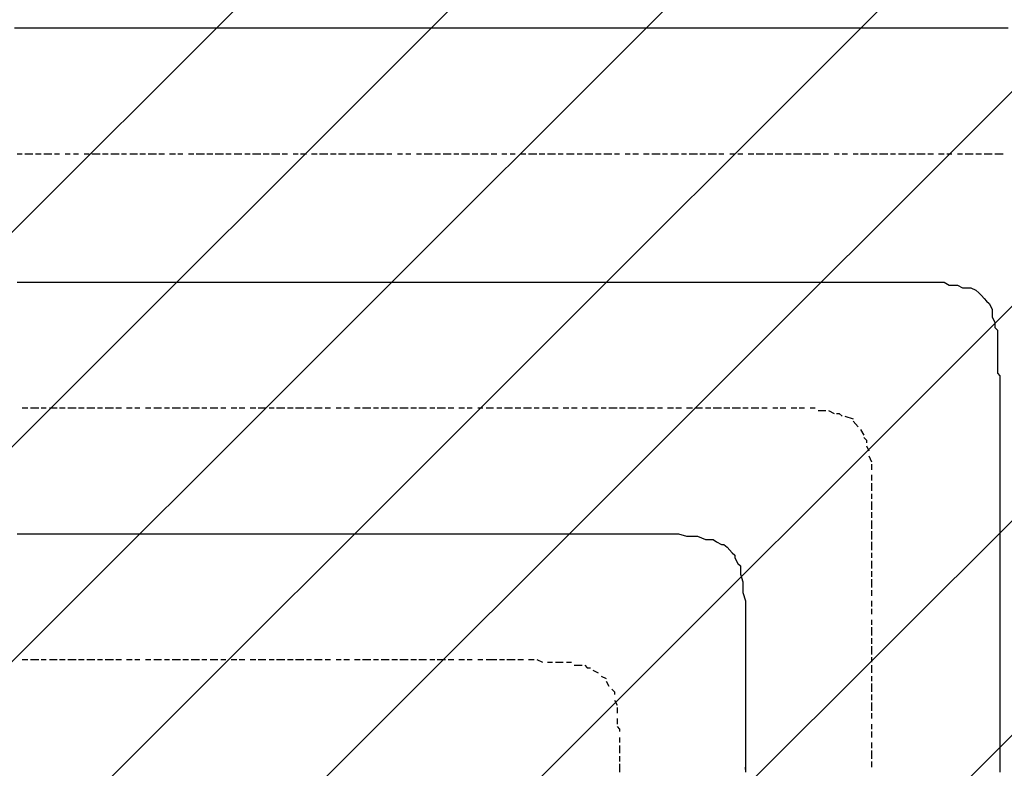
# Model space of a CAD drawing. Extents: x 997 to 109698, y 921 to 94021.
# Tile 414 of 656: x 17664 to 19220, y 43863 to 45047. Entities that reach past the tile are written whole.
import ezdxf

# ---------------------------------------------------------------- set-up
doc = ezdxf.new("R2010")
doc.units = 0
doc.header["$MEASUREMENT"] = 0
doc.layers.add('12', color=7, linetype='CONTINUOUS')
doc.layers.add('28', color=7, linetype='CONTINUOUS')

msp = doc.modelspace()

# ---------------------------------------------------------------- linework, layer by layer
at = {"layer": '12', "color": 5}
for p, q in [((17655.630503, 45033.563401), (17667.630503, 45033.563401)), ((17667.630503, 45033.563401), (17676.630503, 45033.563401)), ((17676.630503, 45033.563401), (17684.630503, 45033.563401)), ((17684.630503, 45033.563401), (17697.630503, 45033.563401)), ((17697.630503, 45033.563401), (17705.630503, 45033.563401)), ((17705.630503, 45033.563401), (17714.630503, 45033.563401)), ((17714.630503, 45033.563401), (17726.630503, 45033.563401)), ((17726.630503, 45033.563401), (17735.630503, 45033.563401)), ((17735.630503, 45033.563401), (17743.630503, 45033.563401)), ((17743.630503, 45033.563401), (17756.630503, 45033.563401)), ((17756.630503, 45033.563401), (17765.630503, 45033.563401)), ((17765.630503, 45033.563401), (17777.630503, 45033.563401)), ((17777.630503, 45033.563401), (17786.630503, 45033.563401)), ((17786.630503, 45033.563401), (17794.630503, 45033.563401)), ((17794.630503, 45033.563401), (17807.630503, 45033.563401)), ((17807.630503, 45033.563401), (17815.630503, 45033.563401)), ((17815.630503, 45033.563401), (17824.630503, 45033.563401)), ((17824.630503, 45033.563401), (17837.630503, 45033.563401)), ((17837.630503, 45033.563401), (17845.630503, 45033.563401)), ((17845.630503, 45033.563401), (17853.630503, 45033.563401)), ((17853.630503, 45033.563401), (17866.630503, 45033.563401)), ((17866.630503, 45033.563401), (17875.630503, 45033.563401)), ((17875.630503, 45033.563401), (17887.630503, 45033.563401)), ((17887.630503, 45033.563401), (17896.630503, 45033.563401)), ((17896.630503, 45033.563401), (17904.630503, 45033.563401)), ((17904.630503, 45033.563401), (17917.630503, 45033.563401)), ((17917.630503, 45033.563401), (17925.630503, 45033.563401)), ((17925.630503, 45033.563401), (17934.630503, 45033.563401)), ((17934.630503, 45033.563401), (17947.630503, 45033.563401)), ((17947.630503, 45033.563401), (17955.630503, 45033.563401)), ((17955.630503, 45033.563401), (17964.630503, 45033.563401)), ((17964.630503, 45033.563401), (17976.630503, 45033.563401)), ((17976.630503, 45033.563401), (17985.630503, 45033.563401)), ((17985.630503, 45033.563401), (17997.630503, 45033.563401)), ((17997.630503, 45033.563401), (18006.630503, 45033.563401)), ((18006.630503, 45033.563401), (18014.630503, 45033.563401)), ((18014.630503, 45033.563401), (18027.630503, 45033.563401)), ((18027.630503, 45033.563401), (18036.630503, 45033.563401)), ((18036.630503, 45033.563401), (18044.630503, 45033.563401)), ((18044.630503, 45033.563401), (18057.630503, 45033.563401)), ((18057.630503, 45033.563401), (18065.630503, 45033.563401)), ((18065.630503, 45033.563401), (18074.630503, 45033.563401)), ((18074.630503, 45033.563401), (18086.630503, 45033.563401)), ((18086.630503, 45033.563401), (18095.630503, 45033.563401)), ((18095.630503, 45033.563401), (18107.630503, 45033.563401)), ((18107.630503, 45033.563401), (18116.630503, 45033.563401)), ((18116.630503, 45033.563401), (18124.630503, 45033.563401)), ((18124.630503, 45033.563401), (18137.630503, 45033.563401)), ((18137.630503, 45033.563401), (18146.630503, 45033.563401)), ((18146.630503, 45033.563401), (18154.630503, 45033.563401)), ((18154.630503, 45033.563401), (18167.630503, 45033.563401)), ((18167.630503, 45033.563401), (18175.630503, 45033.563401)), ((18175.630503, 45033.563401), (18184.630503, 45033.563401)), ((18184.630503, 45033.563401), (18196.630503, 45033.563401)), ((18196.630503, 45033.563401), (18205.630503, 45033.563401)), ((18205.630503, 45033.563401), (18218.630503, 45033.563401)), ((18218.630503, 45033.563401), (18226.630503, 45033.563401)), ((18226.630503, 45033.563401), (18234.630503, 45033.563401)), ((18234.630503, 45033.563401), (18247.630503, 45033.563401)), ((18247.630503, 45033.563401), (18256.630503, 45033.563401)), ((18256.630503, 45033.563401), (18264.630503, 45033.563401)), ((18264.630503, 45033.563401), (18277.630503, 45033.563401)), ((18277.630503, 45033.563401), (18285.630503, 45033.563401)), ((18285.630503, 45033.563401), (18294.630503, 45033.563401)), ((18294.630503, 45033.563401), (18306.630503, 45033.563401)), ((18306.630503, 45033.563401), (18315.630503, 45033.563401)), ((18315.630503, 45033.563401), (18323.630503, 45033.563401)), ((18323.630503, 45033.563401), (18336.630503, 45033.563401)), ((18336.630503, 45033.563401), (18345.630503, 45033.563401)), ((18345.630503, 45033.563401), (18357.630503, 45033.563401)), ((18357.630503, 45033.563401), (18366.630503, 45033.563401)), ((18366.630503, 45033.563401), (18374.630503, 45033.563401)), ((18374.630503, 45033.563401), (18387.630503, 45033.563401)), ((18387.630503, 45033.563401), (18395.630503, 45033.563401)), ((18395.630503, 45033.563401), (18404.630503, 45033.563401)), ((18404.630503, 45033.563401), (18417.630503, 45033.563401)), ((18417.630503, 45033.563401), (18425.630503, 45033.563401)), ((18425.630503, 45033.563401), (18433.630503, 45033.563401)), ((18433.630503, 45033.563401), (18446.630503, 45033.563401)), ((18446.630503, 45033.563401), (18455.630503, 45033.563401)), ((18455.630503, 45033.563401), (18467.630503, 45033.563401)), ((18467.630503, 45033.563401), (18476.630503, 45033.563401)), ((18476.630503, 45033.563401), (18484.630503, 45033.563401)), ((18484.630503, 45033.563401), (18497.630503, 45033.563401)), ((18497.630503, 45033.563401), (18505.630503, 45033.563401)), ((18505.630503, 45033.563401), (18514.630503, 45033.563401)), ((18514.630503, 45033.563401), (18527.630503, 45033.563401)), ((18527.630503, 45033.563401), (18535.630503, 45033.563401)), ((18535.630503, 45033.563401), (18544.630503, 45033.563401)), ((18544.630503, 45033.563401), (18556.630503, 45033.563401)), ((18556.630503, 45033.563401), (18565.630503, 45033.563401)), ((18565.630503, 45033.563401), (18577.630503, 45033.563401)), ((18577.630503, 45033.563401), (18586.630503, 45033.563401)), ((18586.630503, 45033.563401), (18594.630503, 45033.563401)), ((18594.630503, 45033.563401), (18607.630503, 45033.563401)), ((18607.630503, 45033.563401), (18616.630503, 45033.563401)), ((18616.630503, 45033.563401), (18624.630503, 45033.563401)), ((18624.630503, 45033.563401), (18637.630503, 45033.563401)), ((18637.630503, 45033.563401), (18645.630503, 45033.563401)), ((18645.630503, 45033.563401), (18654.630503, 45033.563401)), ((18654.630503, 45033.563401), (18666.630503, 45033.563401)), ((18666.630503, 45033.563401), (18675.630503, 45033.563401)), ((18675.630503, 45033.563401), (18687.630503, 45033.563401)), ((18687.630503, 45033.563401), (18696.630503, 45033.563401)), ((18696.630503, 45033.563401), (18704.630503, 45033.563401)), ((18704.630503, 45033.563401), (18717.630503, 45033.563401)), ((18717.630503, 45033.563401), (18726.630503, 45033.563401)), ((18726.630503, 45033.563401), (18734.630503, 45033.563401)), ((18734.630503, 45033.563401), (18747.630503, 45033.563401)), ((18747.630503, 45033.563401), (18755.630503, 45033.563401)), ((18755.630503, 45033.563401), (18764.630503, 45033.563401)), ((18764.630503, 45033.563401), (18776.630503, 45033.563401)), ((18776.630503, 45033.563401), (18785.630503, 45033.563401)), ((18785.630503, 45033.563401), (18798.630503, 45033.563401)), ((18798.630503, 45033.563401), (18806.630503, 45033.563401)), ((18806.630503, 45033.563401), (18814.630503, 45033.563401)), ((18814.630503, 45033.563401), (18827.630503, 45033.563401)), ((18827.630503, 45033.563401), (18836.630503, 45033.563401)), ((18836.630503, 45033.563401), (18844.630503, 45033.563401)), ((18844.630503, 45033.563401), (18857.630503, 45033.563401)), ((18857.630503, 45033.563401), (18865.630503, 45033.563401)), ((18865.630503, 45033.563401), (18874.630503, 45033.563401)), ((18874.630503, 45033.563401), (18886.630503, 45033.563401)), ((18886.630503, 45033.563401), (18895.630503, 45033.563401)), ((18895.630503, 45033.563401), (18903.630503, 45033.563401)), ((18903.630503, 45033.563401), (18916.630503, 45033.563401)), ((18916.630503, 45033.563401), (18925.630503, 45033.563401)), ((18925.630503, 45033.563401), (18937.630503, 45033.563401)), ((18937.630503, 45033.563401), (18946.630503, 45033.563401)), ((18946.630503, 45033.563401), (18954.630503, 45033.563401)), ((18954.630503, 45033.563401), (18967.630503, 45033.563401)), ((18967.630503, 45033.563401), (18975.630503, 45033.563401)), ((18975.630503, 45033.563401), (18984.630503, 45033.563401)), ((18984.630503, 45033.563401), (18997.630503, 45033.563401)), ((18997.630503, 45033.563401), (19005.630503, 45033.563401)), ((19005.630503, 45033.563401), (19013.630503, 45033.563401)), ((19013.630503, 45033.563401), (19026.630503, 45033.563401)), ((19026.630503, 45033.563401), (19035.630503, 45033.563401)), ((19035.630503, 45033.563401), (19047.630503, 45033.563401)), ((19047.630503, 45033.563401), (19056.630503, 45033.563401)), ((19056.630503, 45033.563401), (19064.630503, 45033.563401)), ((19064.630503, 45033.563401), (19077.630503, 45033.563401)), ((19077.630503, 45033.563401), (19085.630503, 45033.563401)), ((19085.630503, 45033.563401), (19094.630503, 45033.563401)), ((19094.630503, 45033.563401), (19107.630503, 45033.563401)), ((19107.630503, 45033.563401), (19115.630503, 45033.563401)), ((19115.630503, 45033.563401), (19124.630503, 45033.563401)), ((19124.630503, 45033.563401), (19136.630503, 45033.563401)), ((19136.630503, 45033.563401), (19145.630503, 45033.563401)), ((19145.630503, 45033.563401), (19157.630503, 45033.563401)), ((19157.630503, 45033.563401), (19166.630503, 45033.563401)), ((19166.630503, 45033.563401), (19174.630503, 45033.563401)), ((19174.630503, 45033.563401), (19187.630503, 45033.563401)), ((19187.630503, 45033.563401), (19195.630503, 45033.563401)), ((19195.630503, 45033.563401), (19204.630503, 45033.563401)), ((19204.630503, 45033.563401), (19217.630503, 45033.563401)), ((19217.630503, 45033.563401), (19225.630503, 45033.563401)), ((17659.630503, 44631.563401), (17671.630503, 44631.563401)), ((17671.630503, 44631.563401), (17680.630503, 44631.563401)), ((17680.630503, 44631.563401), (17693.630503, 44631.563401)), ((17693.630503, 44631.563401), (17701.630503, 44631.563401)), ((17701.630503, 44631.563401), (17710.630503, 44631.563401)), ((17710.630503, 44631.563401), (17722.630503, 44631.563401)), ((17722.630503, 44631.563401), (17731.630503, 44631.563401)), ((17731.630503, 44631.563401), (17739.630503, 44631.563401)), ((17739.630503, 44631.563401), (17752.630503, 44631.563401)), ((17752.630503, 44631.563401), (17760.630503, 44631.563401)), ((17760.630503, 44631.563401), (17769.630503, 44631.563401)), ((17769.630503, 44631.563401), (17782.630503, 44631.563401)), ((17782.630503, 44631.563401), (17790.630503, 44631.563401)), ((17790.630503, 44631.563401), (17798.630503, 44631.563401)), ((17798.630503, 44631.563401), (17811.630503, 44631.563401)), ((17811.630503, 44631.563401), (17820.630503, 44631.563401)), ((17820.630503, 44631.563401), (17832.630503, 44631.563401)), ((17832.630503, 44631.563401), (17841.630503, 44631.563401)), ((17841.630503, 44631.563401), (17849.630503, 44631.563401)), ((17849.630503, 44631.563401), (17862.630503, 44631.563401)), ((17862.630503, 44631.563401), (17870.630503, 44631.563401)), ((17870.630503, 44631.563401), (17879.630503, 44631.563401)), ((17879.630503, 44631.563401), (17892.630503, 44631.563401)), ((17892.630503, 44631.563401), (17900.630503, 44631.563401)), ((17900.630503, 44631.563401), (17909.630503, 44631.563401)), ((17909.630503, 44631.563401), (17921.630503, 44631.563401)), ((17921.630503, 44631.563401), (17930.630503, 44631.563401)), ((17930.630503, 44631.563401), (17942.630503, 44631.563401)), ((17942.630503, 44631.563401), (17951.630503, 44631.563401)), ((17951.630503, 44631.563401), (17959.630503, 44631.563401)), ((17959.630503, 44631.563401), (17972.630503, 44631.563401)), ((17972.630503, 44631.563401), (17981.630503, 44631.563401)), ((17981.630503, 44631.563401), (17989.630503, 44631.563401)), ((17989.630503, 44631.563401), (18002.630503, 44631.563401)), ((18002.630503, 44631.563401), (18010.630503, 44631.563401)), ((18010.630503, 44631.563401), (18019.630503, 44631.563401)), ((18019.630503, 44631.563401), (18031.630503, 44631.563401)), ((18031.630503, 44631.563401), (18040.630503, 44631.563401)), ((18040.630503, 44631.563401), (18052.630503, 44631.563401)), ((18052.630503, 44631.563401), (18061.630503, 44631.563401)), ((18061.630503, 44631.563401), (18069.630503, 44631.563401)), ((18069.630503, 44631.563401), (18082.630503, 44631.563401)), ((18082.630503, 44631.563401), (18091.630503, 44631.563401)), ((18091.630503, 44631.563401), (18099.630503, 44631.563401)), ((18099.630503, 44631.563401), (18112.630503, 44631.563401)), ((18112.630503, 44631.563401), (18120.630503, 44631.563401)), ((18120.630503, 44631.563401), (18129.630503, 44631.563401)), ((18129.630503, 44631.563401), (18141.630503, 44631.563401)), ((18141.630503, 44631.563401), (18150.630503, 44631.563401)), ((18150.630503, 44631.563401), (18163.630503, 44631.563401)), ((18163.630503, 44631.563401), (18171.630503, 44631.563401)), ((18171.630503, 44631.563401), (18179.630503, 44631.563401)), ((18179.630503, 44631.563401), (18192.630503, 44631.563401)), ((18192.630503, 44631.563401), (18201.630503, 44631.563401)), ((18201.630503, 44631.563401), (18209.630503, 44631.563401)), ((18209.630503, 44631.563401), (18222.630503, 44631.563401)), ((18222.630503, 44631.563401), (18230.630503, 44631.563401)), ((18230.630503, 44631.563401), (18239.630503, 44631.563401)), ((18239.630503, 44631.563401), (18251.630503, 44631.563401)), ((18251.630503, 44631.563401), (18260.630503, 44631.563401)), ((18260.630503, 44631.563401), (18273.630503, 44631.563401)), ((18273.630503, 44631.563401), (18281.630503, 44631.563401)), ((18281.630503, 44631.563401), (18290.630503, 44631.563401)), ((18290.630503, 44631.563401), (18302.630503, 44631.563401)), ((18302.630503, 44631.563401), (18311.630503, 44631.563401)), ((18311.630503, 44631.563401), (18319.630503, 44631.563401)), ((18319.630503, 44631.563401), (18332.630503, 44631.563401)), ((18332.630503, 44631.563401), (18340.630503, 44631.563401)), ((18340.630503, 44631.563401), (18349.630503, 44631.563401)), ((18349.630503, 44631.563401), (18361.630503, 44631.563401)), ((18361.630503, 44631.563401), (18370.630503, 44631.563401)), ((18370.630503, 44631.563401), (18378.630503, 44631.563401)), ((18378.630503, 44631.563401), (18391.630503, 44631.563401)), ((18391.630503, 44631.563401), (18400.630503, 44631.563401)), ((18400.630503, 44631.563401), (18412.630503, 44631.563401)), ((18412.630503, 44631.563401), (18421.630503, 44631.563401)), ((18421.630503, 44631.563401), (18429.630503, 44631.563401)), ((18429.630503, 44631.563401), (18442.630503, 44631.563401)), ((18442.630503, 44631.563401), (18450.630503, 44631.563401)), ((18450.630503, 44631.563401), (18459.630503, 44631.563401)), ((18459.630503, 44631.563401), (18472.630503, 44631.563401)), ((18472.630503, 44631.563401), (18480.630503, 44631.563401)), ((18480.630503, 44631.563401), (18489.630503, 44631.563401)), ((18489.630503, 44631.563401), (18501.630503, 44631.563401)), ((18501.630503, 44631.563401), (18510.630503, 44631.563401)), ((18510.630503, 44631.563401), (18522.630503, 44631.563401)), ((18522.630503, 44631.563401), (18531.630503, 44631.563401)), ((18531.630503, 44631.563401), (18539.630503, 44631.563401)), ((18539.630503, 44631.563401), (18552.630503, 44631.563401)), ((18552.630503, 44631.563401), (18560.630503, 44631.563401)), ((18560.630503, 44631.563401), (18569.630503, 44631.563401)), ((18569.630503, 44631.563401), (18582.630503, 44631.563401)), ((18582.630503, 44631.563401), (18590.630503, 44631.563401)), ((18590.630503, 44631.563401), (18599.630503, 44631.563401)), ((18599.630503, 44631.563401), (18611.630503, 44631.563401)), ((18611.630503, 44631.563401), (18620.630503, 44631.563401)), ((18620.630503, 44631.563401), (18632.630503, 44631.563401)), ((18632.630503, 44631.563401), (18641.630503, 44631.563401)), ((18641.630503, 44631.563401), (18649.630503, 44631.563401)), ((18649.630503, 44631.563401), (18662.630503, 44631.563401)), ((18662.630503, 44631.563401), (18671.630503, 44631.563401)), ((18671.630503, 44631.563401), (18679.630503, 44631.563401)), ((18679.630503, 44631.563401), (18692.630503, 44631.563401)), ((18692.630503, 44631.563401), (18700.630503, 44631.563401)), ((18700.630503, 44631.563401), (18709.630503, 44631.563401)), ((18709.630503, 44631.563401), (18721.630503, 44631.563401)), ((18721.630503, 44631.563401), (18730.630503, 44631.563401)), ((18730.630503, 44631.563401), (18742.630503, 44631.563401)), ((18742.630503, 44631.563401), (18751.630503, 44631.563401)), ((18751.630503, 44631.563401), (18759.630503, 44631.563401)), ((18759.630503, 44631.563401), (18772.630503, 44631.563401)), ((18772.630503, 44631.563401), (18781.630503, 44631.563401)), ((18781.630503, 44631.563401), (18789.630503, 44631.563401)), ((18789.630503, 44631.563401), (18802.630503, 44631.563401)), ((18802.630503, 44631.563401), (18810.630503, 44631.563401)), ((18810.630503, 44631.563401), (18819.630503, 44631.563401)), ((18819.630503, 44631.563401), (18831.630503, 44631.563401)), ((18831.630503, 44631.563401), (18840.630503, 44631.563401)), ((18840.630503, 44631.563401), (18853.630503, 44631.563401)), ((18853.630503, 44631.563401), (18861.630503, 44631.563401)), ((18861.630503, 44631.563401), (18869.630503, 44631.563401)), ((18869.630503, 44631.563401), (18882.630503, 44631.563401)), ((18882.630503, 44631.563401), (18891.630503, 44631.563401)), ((18891.630503, 44631.563401), (18899.630503, 44631.563401)), ((18899.630503, 44631.563401), (18912.630503, 44631.563401)), ((18912.630503, 44631.563401), (18920.630503, 44631.563401)), ((18920.630503, 44631.563401), (18929.630503, 44631.563401)), ((18929.630503, 44631.563401), (18941.630503, 44631.563401)), ((18941.630503, 44631.563401), (18950.630503, 44631.563401)), ((18950.630503, 44631.563401), (18958.630503, 44631.563401)), ((18958.630503, 44631.563401), (18971.630503, 44631.563401)), ((18971.630503, 44631.563401), (18980.630503, 44631.563401)), ((18980.630503, 44631.563401), (18992.630503, 44631.563401)), ((18992.630503, 44631.563401), (19001.630503, 44631.563401)), ((19001.630503, 44631.563401), (19009.630503, 44631.563401)), ((19009.630503, 44631.563401), (19013.630503, 44631.563401)), ((19013.630503, 44631.563401), (19026.630503, 44631.563401)), ((19026.630503, 44631.563401), (19035.630503, 44631.563401)), ((19035.630503, 44631.563401), (19047.630503, 44631.563401)), ((19047.630503, 44631.563401), (19056.630503, 44631.563401)), ((19056.630503, 44631.563401), (19064.630503, 44631.563401)), ((19064.630503, 44631.563401), (19077.630503, 44631.563401)), ((19077.630503, 44631.563401), (19085.630503, 44631.563401)), ((19085.630503, 44631.563401), (19094.630503, 44631.563401)), ((19094.630503, 44631.563401), (19107.630503, 44631.563401)), ((19107.630503, 44631.563401), (19115.630503, 44631.563401)), ((19115.630503, 44631.563401), (19124.630503, 44631.563401)), ((19136.630503, 44626.563401), (19145.630503, 44626.563401)), ((19145.630503, 44626.563401), (19153.630503, 44622.563401)), ((19153.630503, 44622.563401), (19166.630503, 44622.563401)), ((19166.630503, 44622.563401), (19174.630503, 44618.563401)), ((19183.630503, 44610.563401), (19187.630503, 44605.563401)), ((19195.630503, 44597.563401), (19200.630503, 44588.563401)), ((19200.630503, 44588.563401), (19200.630503, 44576.563401)), ((19200.630503, 44576.563401), (19204.630503, 44567.563401)), ((19204.630503, 44567.563401), (19204.630503, 44559.563401)), ((19208.630503, 44546.563401), (19208.630503, 44538.563401)), ((19208.630503, 44538.563401), (19208.630503, 44529.563401)), ((19208.630503, 44529.563401), (19208.630503, 44516.563401)), ((19208.630503, 44516.563401), (19208.630503, 44508.563401)), ((19208.630503, 44508.563401), (19208.630503, 44500.563401)), ((19208.630503, 44500.563401), (19208.630503, 44487.563401)), ((19212.630503, 44478.563401), (19212.630503, 44466.563401)), ((19212.630503, 44466.563401), (19212.630503, 44457.563401)), ((19212.630503, 44457.563401), (19212.630503, 44449.563401)), ((19212.630503, 44449.563401), (19212.630503, 44436.563401)), ((19212.630503, 44436.563401), (19212.630503, 44432.563401)), ((19212.630503, 44432.563401), (19212.630503, 44428.563401)), ((19212.630503, 44428.563401), (19212.630503, 44415.563401)), ((19212.630503, 44415.563401), (19212.630503, 44406.563401)), ((19212.630503, 44406.563401), (19212.630503, 44398.563401)), ((19212.630503, 44398.563401), (19212.630503, 44385.563401)), ((19212.630503, 44385.563401), (19212.630503, 44377.563401)), ((19212.630503, 44377.563401), (19212.630503, 44368.563401)), ((19212.630503, 44368.563401), (19212.630503, 44356.563401)), ((19212.630503, 44356.563401), (19212.630503, 44347.563401)), ((19212.630503, 44347.563401), (19212.630503, 44334.563401)), ((19212.630503, 44334.563401), (19212.630503, 44326.563401)), ((19212.630503, 44326.563401), (19212.630503, 44317.563401)), ((19212.630503, 44317.563401), (19212.630503, 44305.563401)), ((19212.630503, 44305.563401), (19212.630503, 44296.563401)), ((19212.630503, 44296.563401), (19212.630503, 44288.563401)), ((19212.630503, 44288.563401), (19212.630503, 44275.563401)), ((19212.630503, 44275.563401), (19212.630503, 44267.563401)), ((19212.630503, 44267.563401), (19212.630503, 44258.563401)), ((19212.630503, 44258.563401), (19212.630503, 44245.563401)), ((19212.630503, 44245.563401), (19212.630503, 44237.563401)), ((19212.630503, 44237.563401), (19212.630503, 44229.563401)), ((17659.630503, 44233.563401), (17671.630503, 44233.563401)), ((17671.630503, 44233.563401), (17680.630503, 44233.563401)), ((17680.630503, 44233.563401), (17693.630503, 44233.563401)), ((17693.630503, 44233.563401), (17701.630503, 44233.563401)), ((17701.630503, 44233.563401), (17710.630503, 44233.563401)), ((17710.630503, 44233.563401), (17722.630503, 44233.563401)), ((17722.630503, 44233.563401), (17731.630503, 44233.563401)), ((17731.630503, 44233.563401), (17739.630503, 44233.563401)), ((17739.630503, 44233.563401), (17752.630503, 44233.563401)), ((17752.630503, 44233.563401), (17760.630503, 44233.563401)), ((17760.630503, 44233.563401), (17769.630503, 44233.563401)), ((17769.630503, 44233.563401), (17782.630503, 44233.563401)), ((17782.630503, 44233.563401), (17790.630503, 44233.563401)), ((17790.630503, 44233.563401), (17798.630503, 44233.563401)), ((17798.630503, 44233.563401), (17811.630503, 44233.563401)), ((17811.630503, 44233.563401), (17820.630503, 44233.563401)), ((17820.630503, 44233.563401), (17832.630503, 44233.563401)), ((17832.630503, 44233.563401), (17841.630503, 44233.563401)), ((17841.630503, 44233.563401), (17849.630503, 44233.563401)), ((17849.630503, 44233.563401), (17862.630503, 44233.563401)), ((17862.630503, 44233.563401), (17870.630503, 44233.563401)), ((17870.630503, 44233.563401), (17879.630503, 44233.563401)), ((17879.630503, 44233.563401), (17892.630503, 44233.563401)), ((17892.630503, 44233.563401), (17900.630503, 44233.563401)), ((17900.630503, 44233.563401), (17909.630503, 44233.563401)), ((17909.630503, 44233.563401), (17921.630503, 44233.563401)), ((17921.630503, 44233.563401), (17930.630503, 44233.563401)), ((17930.630503, 44233.563401), (17942.630503, 44233.563401)), ((17942.630503, 44233.563401), (17951.630503, 44233.563401)), ((17951.630503, 44233.563401), (17959.630503, 44233.563401)), ((17959.630503, 44233.563401), (17972.630503, 44233.563401)), ((17972.630503, 44233.563401), (17981.630503, 44233.563401)), ((17981.630503, 44233.563401), (17989.630503, 44233.563401)), ((17989.630503, 44233.563401), (18002.630503, 44233.563401)), ((18002.630503, 44233.563401), (18010.630503, 44233.563401)), ((18010.630503, 44233.563401), (18019.630503, 44233.563401)), ((18019.630503, 44233.563401), (18031.630503, 44233.563401)), ((18031.630503, 44233.563401), (18040.630503, 44233.563401)), ((18040.630503, 44233.563401), (18052.630503, 44233.563401)), ((18052.630503, 44233.563401), (18061.630503, 44233.563401)), ((18061.630503, 44233.563401), (18069.630503, 44233.563401)), ((18069.630503, 44233.563401), (18082.630503, 44233.563401)), ((18082.630503, 44233.563401), (18091.630503, 44233.563401)), ((18091.630503, 44233.563401), (18099.630503, 44233.563401)), ((18099.630503, 44233.563401), (18112.630503, 44233.563401)), ((18112.630503, 44233.563401), (18120.630503, 44233.563401)), ((18120.630503, 44233.563401), (18129.630503, 44233.563401)), ((18129.630503, 44233.563401), (18141.630503, 44233.563401)), ((18141.630503, 44233.563401), (18150.630503, 44233.563401)), ((18150.630503, 44233.563401), (18163.630503, 44233.563401)), ((18163.630503, 44233.563401), (18171.630503, 44233.563401)), ((18171.630503, 44233.563401), (18179.630503, 44233.563401)), ((18179.630503, 44233.563401), (18192.630503, 44233.563401)), ((18192.630503, 44233.563401), (18201.630503, 44233.563401)), ((18201.630503, 44233.563401), (18209.630503, 44233.563401)), ((18209.630503, 44233.563401), (18222.630503, 44233.563401)), ((18222.630503, 44233.563401), (18230.630503, 44233.563401)), ((18230.630503, 44233.563401), (18239.630503, 44233.563401)), ((18239.630503, 44233.563401), (18251.630503, 44233.563401)), ((18251.630503, 44233.563401), (18260.630503, 44233.563401)), ((18260.630503, 44233.563401), (18273.630503, 44233.563401)), ((18273.630503, 44233.563401), (18281.630503, 44233.563401)), ((18281.630503, 44233.563401), (18290.630503, 44233.563401)), ((18290.630503, 44233.563401), (18302.630503, 44233.563401)), ((18302.630503, 44233.563401), (18311.630503, 44233.563401)), ((18311.630503, 44233.563401), (18319.630503, 44233.563401)), ((18319.630503, 44233.563401), (18332.630503, 44233.563401)), ((18332.630503, 44233.563401), (18340.630503, 44233.563401)), ((18340.630503, 44233.563401), (18349.630503, 44233.563401)), ((18349.630503, 44233.563401), (18361.630503, 44233.563401)), ((18361.630503, 44233.563401), (18370.630503, 44233.563401)), ((18370.630503, 44233.563401), (18378.630503, 44233.563401)), ((18378.630503, 44233.563401), (18391.630503, 44233.563401)), ((18391.630503, 44233.563401), (18400.630503, 44233.563401)), ((18400.630503, 44233.563401), (18412.630503, 44233.563401)), ((18412.630503, 44233.563401), (18421.630503, 44233.563401)), ((18421.630503, 44233.563401), (18429.630503, 44233.563401)), ((18429.630503, 44233.563401), (18442.630503, 44233.563401)), ((18442.630503, 44233.563401), (18450.630503, 44233.563401)), ((18450.630503, 44233.563401), (18459.630503, 44233.563401)), ((18459.630503, 44233.563401), (18472.630503, 44233.563401)), ((18472.630503, 44233.563401), (18480.630503, 44233.563401)), ((18480.630503, 44233.563401), (18489.630503, 44233.563401)), ((18489.630503, 44233.563401), (18501.630503, 44233.563401)), ((18501.630503, 44233.563401), (18510.630503, 44233.563401)), ((18510.630503, 44233.563401), (18522.630503, 44233.563401)), ((18522.630503, 44233.563401), (18531.630503, 44233.563401)), ((18531.630503, 44233.563401), (18539.630503, 44233.563401)), ((18539.630503, 44233.563401), (18552.630503, 44233.563401)), ((18552.630503, 44233.563401), (18560.630503, 44233.563401)), ((18560.630503, 44233.563401), (18569.630503, 44233.563401)), ((18569.630503, 44233.563401), (18582.630503, 44233.563401)), ((18582.630503, 44233.563401), (18590.630503, 44233.563401)), ((18590.630503, 44233.563401), (18599.630503, 44233.563401)), ((18599.630503, 44233.563401), (18611.630503, 44233.563401)), ((18611.630503, 44233.563401), (18616.630503, 44233.563401)), ((18616.630503, 44233.563401), (18624.630503, 44233.563401)), ((18624.630503, 44233.563401), (18637.630503, 44233.563401)), ((18637.630503, 44233.563401), (18645.630503, 44233.563401)), ((18645.630503, 44233.563401), (18654.630503, 44233.563401)), ((18654.630503, 44233.563401), (18666.630503, 44233.563401)), ((18666.630503, 44233.563401), (18675.630503, 44233.563401)), ((18675.630503, 44233.563401), (18687.630503, 44233.563401)), ((18687.630503, 44233.563401), (18696.630503, 44233.563401)), ((18696.630503, 44233.563401), (18704.630503, 44233.563401)), ((18704.630503, 44233.563401), (18717.630503, 44229.563401)), ((18717.630503, 44229.563401), (18726.630503, 44229.563401)), ((18726.630503, 44229.563401), (18734.630503, 44229.563401)), ((18734.630503, 44229.563401), (18747.630503, 44224.563401)), ((18747.630503, 44224.563401), (18755.630503, 44224.563401)), ((19212.630503, 44229.563401), (19212.630503, 44216.563401)), ((18764.630503, 44220.563401), (18772.630503, 44216.563401)), ((18781.630503, 44212.563401), (18789.630503, 44203.563401)), ((19212.630503, 44216.563401), (19212.630503, 44207.563401)), ((19212.630503, 44207.563401), (19212.630503, 44195.563401)), ((18793.630503, 44195.563401), (18798.630503, 44186.563401)), ((19212.630503, 44195.563401), (19212.630503, 44186.563401)), ((18802.630503, 44178.563401), (18802.630503, 44169.563401)), ((19212.630503, 44186.563401), (19212.630503, 44178.563401)), ((19212.630503, 44178.563401), (19212.630503, 44165.563401)), ((18802.630503, 44169.563401), (18806.630503, 44157.563401)), ((19212.630503, 44165.563401), (19212.630503, 44157.563401)), ((18806.630503, 44157.563401), (18806.630503, 44148.563401)), ((18806.630503, 44148.563401), (18806.630503, 44140.563401)), ((19212.630503, 44157.563401), (19212.630503, 44148.563401)), ((19212.630503, 44148.563401), (19212.630503, 44135.563401)), ((18806.630503, 44140.563401), (18810.630503, 44127.563401)), ((19212.630503, 44135.563401), (19212.630503, 44127.563401)), ((18810.630503, 44127.563401), (18810.630503, 44118.563401)), ((18810.630503, 44118.563401), (18810.630503, 44106.563401)), ((19212.630503, 44127.563401), (19212.630503, 44118.563401)), ((19212.630503, 44118.563401), (19212.630503, 44106.563401)), ((18810.630503, 44106.563401), (18810.630503, 44097.563401)), ((18810.630503, 44097.563401), (18810.630503, 44089.563401)), ((19212.630503, 44106.563401), (19212.630503, 44097.563401)), ((19212.630503, 44097.563401), (19212.630503, 44085.563401)), ((18810.630503, 44089.563401), (18810.630503, 44076.563401)), ((19212.630503, 44085.563401), (19212.630503, 44076.563401)), ((18810.630503, 44076.563401), (18810.630503, 44068.563401)), ((18810.630503, 44068.563401), (18810.630503, 44059.563401)), ((19212.630503, 44076.563401), (19212.630503, 44068.563401)), ((19212.630503, 44068.563401), (19212.630503, 44055.563401)), ((18810.630503, 44059.563401), (18810.630503, 44047.563401)), ((19212.630503, 44055.563401), (19212.630503, 44047.563401)), ((18810.630503, 44047.563401), (18810.630503, 44038.563401)), ((18810.630503, 44038.563401), (18810.630503, 44034.563401)), ((19212.630503, 44047.563401), (19212.630503, 44038.563401)), ((19212.630503, 44038.563401), (19212.630503, 44025.563401)), ((18810.630503, 44034.563401), (18810.630503, 44025.563401)), ((18810.630503, 44025.563401), (18810.630503, 44013.563401)), ((19212.630503, 44025.563401), (19212.630503, 44017.563401)), ((18810.630503, 44013.563401), (18810.630503, 44004.563401)), ((18810.630503, 44004.563401), (18810.630503, 43996.563401)), ((19212.630503, 44017.563401), (19212.630503, 44008.563401)), ((19212.630503, 44008.563401), (19212.630503, 43996.563401)), ((18810.630503, 43996.563401), (18810.630503, 43983.563401)), ((19212.630503, 43996.563401), (19212.630503, 43987.563401)), ((18810.630503, 43983.563401), (18810.630503, 43975.563401)), ((18810.630503, 43975.563401), (18810.630503, 43966.563401)), ((19212.630503, 43987.563401), (19212.630503, 43975.563401)), ((19212.630503, 43975.563401), (19212.630503, 43966.563401)), ((18810.630503, 43966.563401), (18810.630503, 43953.563401)), ((19212.630503, 43966.563401), (19212.630503, 43958.563401)), ((19212.630503, 43958.563401), (19212.630503, 43945.563401)), ((18810.630503, 43953.563401), (18810.630503, 43945.563401)), ((18810.630503, 43945.563401), (18810.630503, 43932.563401)), ((19212.630503, 43945.563401), (19212.630503, 43936.563401)), ((18810.630503, 43932.563401), (18810.630503, 43924.563401)), ((19212.630503, 43936.563401), (19212.630503, 43928.563401)), ((19212.630503, 43928.563401), (19212.630503, 43915.563401)), ((18810.630503, 43924.563401), (18810.630503, 43915.563401)), ((18810.630503, 43915.563401), (18810.630503, 43903.563401)), ((19212.630503, 43915.563401), (19212.630503, 43907.563401)), ((18810.630503, 43903.563401), (18810.630503, 43894.563401)), ((19212.630503, 43907.563401), (19212.630503, 43898.563401)), ((19212.630503, 43898.563401), (19212.630503, 43886.563401)), ((18810.630503, 43894.563401), (18810.630503, 43886.563401)), ((18810.630503, 43886.563401), (18810.630503, 43873.563401)), ((19212.630503, 43886.563401), (19212.630503, 43877.563401)), ((18810.630503, 43873.563401), (18810.630503, 43864.563401)), ((19212.630503, 43877.563401), (19212.630503, 43864.563401)), ((19212.630503, 43864.563401), (19212.630503, 43856.563401))]:
    msp.add_line(p, q, dxfattribs=at)
at = {"layer": '12', "color": 1}
for p, q in [((17659.630503, 44834.563401), (17667.630503, 44834.563401)), ((17671.630503, 44834.563401), (17684.630503, 44834.563401)), ((17688.630503, 44834.563401), (17697.630503, 44834.563401)), ((17701.630503, 44834.563401), (17714.630503, 44834.563401)), ((17718.630503, 44834.563401), (17726.630503, 44834.563401)), ((17735.630503, 44834.563401), (17743.630503, 44834.563401)), ((17748.630503, 44834.563401), (17756.630503, 44834.563401)), ((17765.630503, 44834.563401), (17773.630503, 44834.563401)), ((17777.630503, 44834.563401), (17790.630503, 44834.563401)), ((17794.630503, 44834.563401), (17803.630503, 44834.563401)), ((17807.630503, 44834.563401), (17820.630503, 44834.563401)), ((17824.630503, 44834.563401), (17832.630503, 44834.563401)), ((17837.630503, 44834.563401), (17849.630503, 44834.563401)), ((17853.630503, 44834.563401), (17862.630503, 44834.563401)), ((17866.630503, 44834.563401), (17879.630503, 44834.563401)), ((17883.630503, 44834.563401), (17892.630503, 44834.563401)), ((17900.630503, 44834.563401), (17909.630503, 44834.563401)), ((17913.630503, 44834.563401), (17921.630503, 44834.563401)), ((17930.630503, 44834.563401), (17938.630503, 44834.563401)), ((17942.630503, 44834.563401), (17955.630503, 44834.563401)), ((17959.630503, 44834.563401), (17968.630503, 44834.563401)), ((17972.630503, 44834.563401), (17985.630503, 44834.563401)), ((17989.630503, 44834.563401), (17997.630503, 44834.563401)), ((18002.630503, 44834.563401), (18014.630503, 44834.563401)), ((18019.630503, 44834.563401), (18027.630503, 44834.563401)), ((18031.630503, 44834.563401), (18044.630503, 44834.563401)), ((18048.630503, 44834.563401), (18057.630503, 44834.563401)), ((18061.630503, 44834.563401), (18074.630503, 44834.563401)), ((18078.630503, 44834.563401), (18086.630503, 44834.563401)), ((18095.630503, 44834.563401), (18103.630503, 44834.563401)), ((18107.630503, 44834.563401), (18116.630503, 44834.563401)), ((18124.630503, 44834.563401), (18133.630503, 44834.563401)), ((18137.630503, 44834.563401), (18150.630503, 44834.563401)), ((18154.630503, 44834.563401), (18163.630503, 44834.563401)), ((18167.630503, 44834.563401), (18179.630503, 44834.563401)), ((18184.630503, 44834.563401), (18192.630503, 44834.563401)), ((18196.630503, 44834.563401), (18209.630503, 44834.563401)), ((18213.630503, 44834.563401), (18222.630503, 44834.563401)), ((18226.630503, 44834.563401), (18239.630503, 44834.563401)), ((18243.630503, 44834.563401), (18251.630503, 44834.563401)), ((18260.630503, 44834.563401), (18268.630503, 44834.563401)), ((18273.630503, 44834.563401), (18281.630503, 44834.563401)), ((18290.630503, 44834.563401), (18298.630503, 44834.563401)), ((18302.630503, 44834.563401), (18315.630503, 44834.563401)), ((18319.630503, 44834.563401), (18328.630503, 44834.563401)), ((18332.630503, 44834.563401), (18345.630503, 44834.563401)), ((18349.630503, 44834.563401), (18357.630503, 44834.563401)), ((18361.630503, 44834.563401), (18374.630503, 44834.563401)), ((18378.630503, 44834.563401), (18387.630503, 44834.563401)), ((18391.630503, 44834.563401), (18404.630503, 44834.563401)), ((18408.630503, 44834.563401), (18417.630503, 44834.563401)), ((18425.630503, 44834.563401), (18433.630503, 44834.563401)), ((18438.630503, 44834.563401), (18446.630503, 44834.563401)), ((18455.630503, 44834.563401), (18463.630503, 44834.563401)), ((18467.630503, 44834.563401), (18480.630503, 44834.563401)), ((18484.630503, 44834.563401), (18493.630503, 44834.563401)), ((18497.630503, 44834.563401), (18510.630503, 44834.563401)), ((18514.630503, 44834.563401), (18522.630503, 44834.563401)), ((18527.630503, 44834.563401), (18539.630503, 44834.563401)), ((18544.630503, 44834.563401), (18552.630503, 44834.563401)), ((18556.630503, 44834.563401), (18569.630503, 44834.563401)), ((18573.630503, 44834.563401), (18582.630503, 44834.563401)), ((18586.630503, 44834.563401), (18599.630503, 44834.563401)), ((18603.630503, 44834.563401), (18611.630503, 44834.563401)), ((18620.630503, 44834.563401), (18628.630503, 44834.563401)), ((18632.630503, 44834.563401), (18641.630503, 44834.563401)), ((18649.630503, 44834.563401), (18658.630503, 44834.563401)), ((18662.630503, 44834.563401), (18675.630503, 44834.563401)), ((18679.630503, 44834.563401), (18687.630503, 44834.563401)), ((18692.630503, 44834.563401), (18704.630503, 44834.563401)), ((18709.630503, 44834.563401), (18717.630503, 44834.563401)), ((18721.630503, 44834.563401), (18734.630503, 44834.563401)), ((18738.630503, 44834.563401), (18747.630503, 44834.563401)), ((18751.630503, 44834.563401), (18764.630503, 44834.563401)), ((18768.630503, 44834.563401), (18776.630503, 44834.563401)), ((18785.630503, 44834.563401), (18793.630503, 44834.563401)), ((18798.630503, 44834.563401), (18806.630503, 44834.563401)), ((18814.630503, 44834.563401), (18823.630503, 44834.563401)), ((18827.630503, 44834.563401), (18840.630503, 44834.563401)), ((18844.630503, 44834.563401), (18853.630503, 44834.563401)), ((18857.630503, 44834.563401), (18869.630503, 44834.563401)), ((18874.630503, 44834.563401), (18882.630503, 44834.563401)), ((18886.630503, 44834.563401), (18899.630503, 44834.563401)), ((18903.630503, 44834.563401), (18912.630503, 44834.563401)), ((18916.630503, 44834.563401), (18929.630503, 44834.563401)), ((18933.630503, 44834.563401), (18941.630503, 44834.563401)), ((18950.630503, 44834.563401), (18958.630503, 44834.563401)), ((18963.630503, 44834.563401), (18971.630503, 44834.563401)), ((18980.630503, 44834.563401), (18988.630503, 44834.563401)), ((18992.630503, 44834.563401), (19005.630503, 44834.563401)), ((19009.630503, 44834.563401), (19018.630503, 44834.563401)), ((19022.630503, 44834.563401), (19035.630503, 44834.563401)), ((19039.630503, 44834.563401), (19047.630503, 44834.563401)), ((19052.630503, 44834.563401), (19064.630503, 44834.563401)), ((19068.630503, 44834.563401), (19077.630503, 44834.563401)), ((19081.630503, 44834.563401), (19094.630503, 44834.563401)), ((19098.630503, 44834.563401), (19107.630503, 44834.563401)), ((19115.630503, 44834.563401), (19124.630503, 44834.563401)), ((19128.630503, 44834.563401), (19136.630503, 44834.563401)), ((19145.630503, 44834.563401), (19153.630503, 44834.563401)), ((19157.630503, 44834.563401), (19170.630503, 44834.563401)), ((19174.630503, 44834.563401), (19183.630503, 44834.563401)), ((19187.630503, 44834.563401), (19200.630503, 44834.563401)), ((19204.630503, 44834.563401), (19212.630503, 44834.563401)), ((19212.630503, 44834.563401), (19217.630503, 44834.563401)), ((17667.630503, 44432.563401), (17676.630503, 44432.563401)), ((17680.630503, 44432.563401), (17693.630503, 44432.563401)), ((17697.630503, 44432.563401), (17705.630503, 44432.563401)), ((17710.630503, 44432.563401), (17722.630503, 44432.563401)), ((17726.630503, 44432.563401), (17735.630503, 44432.563401)), ((17739.630503, 44432.563401), (17752.630503, 44432.563401)), ((17756.630503, 44432.563401), (17765.630503, 44432.563401)), ((17769.630503, 44432.563401), (17782.630503, 44432.563401)), ((17786.630503, 44432.563401), (17794.630503, 44432.563401)), ((17798.630503, 44432.563401), (17811.630503, 44432.563401)), ((17815.630503, 44432.563401), (17824.630503, 44432.563401)), ((17832.630503, 44432.563401), (17841.630503, 44432.563401)), ((17845.630503, 44432.563401), (17853.630503, 44432.563401)), ((17862.630503, 44432.563401), (17870.630503, 44432.563401)), ((17875.630503, 44432.563401), (17887.630503, 44432.563401)), ((17892.630503, 44432.563401), (17900.630503, 44432.563401)), ((17904.630503, 44432.563401), (17917.630503, 44432.563401)), ((17921.630503, 44432.563401), (17930.630503, 44432.563401)), ((17934.630503, 44432.563401), (17947.630503, 44432.563401)), ((17951.630503, 44432.563401), (17959.630503, 44432.563401)), ((17964.630503, 44432.563401), (17976.630503, 44432.563401)), ((17981.630503, 44432.563401), (17989.630503, 44432.563401)), ((17997.630503, 44432.563401), (18006.630503, 44432.563401)), ((18010.630503, 44432.563401), (18019.630503, 44432.563401)), ((18027.630503, 44432.563401), (18036.630503, 44432.563401)), ((18040.630503, 44432.563401), (18052.630503, 44432.563401)), ((18057.630503, 44432.563401), (18065.630503, 44432.563401)), ((18069.630503, 44432.563401), (18082.630503, 44432.563401)), ((18086.630503, 44432.563401), (18095.630503, 44432.563401)), ((18099.630503, 44432.563401), (18112.630503, 44432.563401)), ((18116.630503, 44432.563401), (18124.630503, 44432.563401)), ((18129.630503, 44432.563401), (18141.630503, 44432.563401)), ((18146.630503, 44432.563401), (18154.630503, 44432.563401)), ((18163.630503, 44432.563401), (18171.630503, 44432.563401)), ((18175.630503, 44432.563401), (18184.630503, 44432.563401)), ((18192.630503, 44432.563401), (18201.630503, 44432.563401)), ((18205.630503, 44432.563401), (18218.630503, 44432.563401)), ((18222.630503, 44432.563401), (18230.630503, 44432.563401)), ((18234.630503, 44432.563401), (18247.630503, 44432.563401)), ((18251.630503, 44432.563401), (18260.630503, 44432.563401)), ((18264.630503, 44432.563401), (18277.630503, 44432.563401)), ((18281.630503, 44432.563401), (18290.630503, 44432.563401)), ((18294.630503, 44432.563401), (18306.630503, 44432.563401)), ((18311.630503, 44432.563401), (18319.630503, 44432.563401)), ((18323.630503, 44432.563401), (18336.630503, 44432.563401)), ((18340.630503, 44432.563401), (18349.630503, 44432.563401)), ((18357.630503, 44432.563401), (18366.630503, 44432.563401)), ((18370.630503, 44432.563401), (18378.630503, 44432.563401)), ((18387.630503, 44432.563401), (18395.630503, 44432.563401)), ((18400.630503, 44432.563401), (18412.630503, 44432.563401)), ((18417.630503, 44432.563401), (18425.630503, 44432.563401)), ((18429.630503, 44432.563401), (18442.630503, 44432.563401)), ((18446.630503, 44432.563401), (18455.630503, 44432.563401)), ((18459.630503, 44432.563401), (18472.630503, 44432.563401)), ((18476.630503, 44432.563401), (18484.630503, 44432.563401)), ((18489.630503, 44432.563401), (18501.630503, 44432.563401)), ((18505.630503, 44432.563401), (18514.630503, 44432.563401)), ((18522.630503, 44432.563401), (18531.630503, 44432.563401)), ((18535.630503, 44432.563401), (18544.630503, 44432.563401)), ((18552.630503, 44432.563401), (18560.630503, 44432.563401)), ((18565.630503, 44432.563401), (18577.630503, 44432.563401)), ((18582.630503, 44432.563401), (18590.630503, 44432.563401)), ((18594.630503, 44432.563401), (18607.630503, 44432.563401)), ((18611.630503, 44432.563401), (18620.630503, 44432.563401)), ((18624.630503, 44432.563401), (18637.630503, 44432.563401)), ((18641.630503, 44432.563401), (18649.630503, 44432.563401)), ((18654.630503, 44432.563401), (18666.630503, 44432.563401)), ((18671.630503, 44432.563401), (18679.630503, 44432.563401)), ((18687.630503, 44432.563401), (18696.630503, 44432.563401)), ((18700.630503, 44432.563401), (18709.630503, 44432.563401)), ((18717.630503, 44432.563401), (18726.630503, 44432.563401)), ((18730.630503, 44432.563401), (18742.630503, 44432.563401)), ((18747.630503, 44432.563401), (18755.630503, 44432.563401)), ((18759.630503, 44432.563401), (18772.630503, 44432.563401)), ((18776.630503, 44432.563401), (18785.630503, 44432.563401)), ((18789.630503, 44432.563401), (18802.630503, 44432.563401)), ((18806.630503, 44432.563401), (18810.630503, 44432.563401)), ((18810.630503, 44432.563401), (18814.630503, 44432.563401)), ((18819.630503, 44432.563401), (18831.630503, 44432.563401)), ((18836.630503, 44432.563401), (18844.630503, 44432.563401)), ((18853.630503, 44432.563401), (18861.630503, 44432.563401)), ((18865.630503, 44432.563401), (18874.630503, 44432.563401)), ((18882.630503, 44432.563401), (18891.630503, 44432.563401)), ((18895.630503, 44432.563401), (18903.630503, 44432.563401)), ((18912.630503, 44432.563401), (18920.630503, 44432.563401)), ((18925.630503, 44428.563401), (18937.630503, 44428.563401)), ((18941.630503, 44428.563401), (18950.630503, 44423.563401)), ((18967.630503, 44419.563401), (18980.630503, 44415.563401)), ((18980.630503, 44411.563401), (18988.630503, 44402.563401)), ((18992.630503, 44398.563401), (18997.630503, 44389.563401)), ((19001.630503, 44372.563401), (19005.630503, 44364.563401)), ((19005.630503, 44356.563401), (19009.630503, 44347.563401)), ((19009.630503, 44343.563401), (19009.630503, 44334.563401)), ((19009.630503, 44326.563401), (19009.630503, 44317.563401)), ((19009.630503, 44313.563401), (19009.630503, 44301.563401)), ((19009.630503, 44296.563401), (19009.630503, 44288.563401)), ((19009.630503, 44284.563401), (19009.630503, 44271.563401)), ((19009.630503, 44267.563401), (19009.630503, 44258.563401)), ((19009.630503, 44254.563401), (19009.630503, 44241.563401)), ((19009.630503, 44237.563401), (19009.630503, 44233.563401)), ((19009.630503, 44233.563401), (19009.630503, 44224.563401)), ((19009.630503, 44220.563401), (19009.630503, 44207.563401)), ((19009.630503, 44203.563401), (19009.630503, 44195.563401)), ((19009.630503, 44190.563401), (19009.630503, 44178.563401)), ((19009.630503, 44174.563401), (19009.630503, 44165.563401)), ((19009.630503, 44161.563401), (19009.630503, 44148.563401)), ((19009.630503, 44144.563401), (19009.630503, 44135.563401)), ((19009.630503, 44127.563401), (19009.630503, 44118.563401)), ((19009.630503, 44114.563401), (19009.630503, 44106.563401)), ((19009.630503, 44097.563401), (19009.630503, 44089.563401)), ((19009.630503, 44085.563401), (19009.630503, 44072.563401)), ((19009.630503, 44068.563401), (19009.630503, 44059.563401)), ((19009.630503, 44055.563401), (19009.630503, 44042.563401)), ((19009.630503, 44038.563401), (19009.630503, 44030.563401)), ((17667.630503, 44034.563401), (17676.630503, 44034.563401)), ((17680.630503, 44034.563401), (17693.630503, 44034.563401)), ((17697.630503, 44034.563401), (17705.630503, 44034.563401)), ((17710.630503, 44034.563401), (17722.630503, 44034.563401)), ((17726.630503, 44034.563401), (17735.630503, 44034.563401)), ((17739.630503, 44034.563401), (17752.630503, 44034.563401)), ((17756.630503, 44034.563401), (17765.630503, 44034.563401)), ((17769.630503, 44034.563401), (17782.630503, 44034.563401)), ((17786.630503, 44034.563401), (17794.630503, 44034.563401)), ((17798.630503, 44034.563401), (17811.630503, 44034.563401)), ((17815.630503, 44034.563401), (17824.630503, 44034.563401)), ((17832.630503, 44034.563401), (17841.630503, 44034.563401)), ((17845.630503, 44034.563401), (17853.630503, 44034.563401)), ((17862.630503, 44034.563401), (17870.630503, 44034.563401)), ((17875.630503, 44034.563401), (17887.630503, 44034.563401)), ((17892.630503, 44034.563401), (17900.630503, 44034.563401)), ((17904.630503, 44034.563401), (17917.630503, 44034.563401)), ((17921.630503, 44034.563401), (17930.630503, 44034.563401)), ((17934.630503, 44034.563401), (17947.630503, 44034.563401)), ((17951.630503, 44034.563401), (17959.630503, 44034.563401)), ((17964.630503, 44034.563401), (17976.630503, 44034.563401)), ((17981.630503, 44034.563401), (17989.630503, 44034.563401)), ((17997.630503, 44034.563401), (18006.630503, 44034.563401)), ((18010.630503, 44034.563401), (18019.630503, 44034.563401)), ((18027.630503, 44034.563401), (18036.630503, 44034.563401)), ((18040.630503, 44034.563401), (18052.630503, 44034.563401)), ((18057.630503, 44034.563401), (18065.630503, 44034.563401)), ((18069.630503, 44034.563401), (18082.630503, 44034.563401)), ((18086.630503, 44034.563401), (18095.630503, 44034.563401)), ((18099.630503, 44034.563401), (18112.630503, 44034.563401)), ((18116.630503, 44034.563401), (18124.630503, 44034.563401)), ((18129.630503, 44034.563401), (18141.630503, 44034.563401)), ((18146.630503, 44034.563401), (18154.630503, 44034.563401)), ((18163.630503, 44034.563401), (18171.630503, 44034.563401)), ((18175.630503, 44034.563401), (18184.630503, 44034.563401)), ((18192.630503, 44034.563401), (18201.630503, 44034.563401)), ((18205.630503, 44034.563401), (18218.630503, 44034.563401)), ((18222.630503, 44034.563401), (18230.630503, 44034.563401)), ((18234.630503, 44034.563401), (18247.630503, 44034.563401)), ((18251.630503, 44034.563401), (18260.630503, 44034.563401)), ((18264.630503, 44034.563401), (18277.630503, 44034.563401)), ((18281.630503, 44034.563401), (18290.630503, 44034.563401)), ((18294.630503, 44034.563401), (18306.630503, 44034.563401)), ((18311.630503, 44034.563401), (18319.630503, 44034.563401)), ((18323.630503, 44034.563401), (18336.630503, 44034.563401)), ((18340.630503, 44034.563401), (18349.630503, 44034.563401)), ((18357.630503, 44034.563401), (18366.630503, 44034.563401)), ((18370.630503, 44034.563401), (18378.630503, 44034.563401)), ((18387.630503, 44034.563401), (18395.630503, 44034.563401)), ((18400.630503, 44034.563401), (18412.630503, 44034.563401)), ((18412.630503, 44034.563401), (18417.630503, 44034.563401)), ((18421.630503, 44034.563401), (18429.630503, 44034.563401)), ((18433.630503, 44034.563401), (18446.630503, 44034.563401)), ((18450.630503, 44034.563401), (18459.630503, 44034.563401)), ((18467.630503, 44034.563401), (18476.630503, 44034.563401)), ((18480.630503, 44034.563401), (18489.630503, 44030.563401)), ((18497.630503, 44030.563401), (18505.630503, 44030.563401)), ((18510.630503, 44030.563401), (18522.630503, 44030.563401)), ((18527.630503, 44030.563401), (18535.630503, 44030.563401)), ((18539.630503, 44025.563401), (18552.630503, 44025.563401)), ((19009.630503, 44025.563401), (19009.630503, 44013.563401)), ((18569.630503, 44017.563401), (18577.630503, 44013.563401)), ((18582.630503, 44008.563401), (18590.630503, 44004.563401)), ((19009.630503, 44008.563401), (19009.630503, 44000.563401)), ((18590.630503, 44000.563401), (18594.630503, 43992.563401)), ((19009.630503, 43996.563401), (19009.630503, 43983.563401)), ((19009.630503, 43979.563401), (19009.630503, 43970.563401)), ((18603.630503, 43970.563401), (18607.630503, 43962.563401)), ((18607.630503, 43958.563401), (18607.630503, 43949.563401)), ((19009.630503, 43966.563401), (19009.630503, 43953.563401)), ((18607.630503, 43941.563401), (18607.630503, 43932.563401)), ((19009.630503, 43949.563401), (19009.630503, 43941.563401)), ((19009.630503, 43932.563401), (19009.630503, 43924.563401)), ((18611.630503, 43911.563401), (18611.630503, 43903.563401)), ((19009.630503, 43920.563401), (19009.630503, 43911.563401)), ((18611.630503, 43898.563401), (18611.630503, 43886.563401)), ((19009.630503, 43903.563401), (19009.630503, 43894.563401)), ((18611.630503, 43881.563401), (18611.630503, 43873.563401)), ((19009.630503, 43890.563401), (19009.630503, 43877.563401)), ((18611.630503, 43869.563401), (18611.630503, 43856.563401)), ((19009.630503, 43873.563401), (19009.630503, 43864.563401))]:
    msp.add_line(p, q, dxfattribs=at)
at = {"layer": '12', "color": 5}
for points in [[(19124.630503, 44631.563401), (19132.630503, 44626.563401), (19136.630503, 44626.563401)], [(19174.630503, 44618.563401), (19179.630503, 44614.563401), (19183.630503, 44610.563401)], [(19187.630503, 44605.563401), (19191.630503, 44601.563401), (19195.630503, 44597.563401)], [(19204.630503, 44559.563401), (19208.630503, 44555.563401), (19208.630503, 44546.563401)], [(19208.630503, 44487.563401), (19212.630503, 44483.563401), (19212.630503, 44478.563401)], [(18755.630503, 44224.563401), (18759.630503, 44224.563401), (18764.630503, 44220.563401)], [(18772.630503, 44216.563401), (18776.630503, 44216.563401), (18781.630503, 44212.563401)], [(18789.630503, 44203.563401), (18793.630503, 44199.563401), (18793.630503, 44195.563401)], [(18798.630503, 44186.563401), (18802.630503, 44182.563401), (18802.630503, 44178.563401)], [(18810.630503, 43860.563401), (18810.630503, 43864.563401), (18810.630503, 43856.563401)]]:
    msp.add_lwpolyline(points, dxfattribs=at)
at = {"layer": '12', "color": 1}
for points in [[(18954.630503, 44423.563401), (18958.630503, 44423.563401), (18963.630503, 44419.563401)], [(18997.630503, 44385.563401), (19001.630503, 44381.563401), (19001.630503, 44377.563401)], [(18556.630503, 44025.563401), (18560.630503, 44021.563401), (18565.630503, 44021.563401)], [(18599.630503, 43987.563401), (18603.630503, 43983.563401), (18603.630503, 43979.563401)], [(18607.630503, 43928.563401), (18611.630503, 43924.563401), (18611.630503, 43920.563401)]]:
    msp.add_lwpolyline(points, dxfattribs=at)
at = {"layer": '28', "color": 2}
for p, q in [((14872.636205, 41931.498655), (31627.092788, 58685.955237)), ((14872.636205, 41592.0874), (31966.504043, 58685.955237)), ((14872.636205, 41252.676145), (32305.915298, 58685.955237)), ((14872.636205, 40913.26489), (32645.326553, 58685.955237)), ((14872.636205, 40573.853635), (32984.737808, 58685.955237)), ((14872.636205, 40234.44238), (33324.149063, 58685.955237)), ((14872.636205, 39895.031125), (33663.560318, 58685.955237)), ((14872.636205, 39555.61987), (34002.971573, 58685.955237))]:
    msp.add_line(p, q, dxfattribs=at)

doc.saveas('drawing.dxf')
